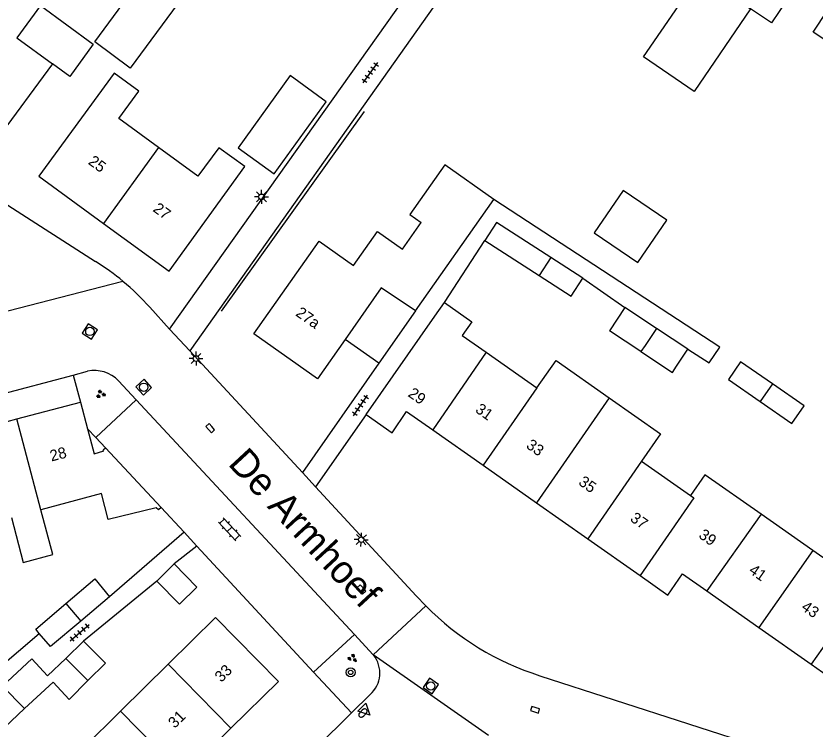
# Model space of a CAD drawing. Extents: x 136000 to 141000, y 400494 to 402006.
# Drawn here: x 137697.5 to 137769.2, y 401800.8 to 401864.8 of the extents above; entities that cross this region are included whole.
import ezdxf

# ---------------------------------------------------------------- set-up
doc = ezdxf.new("R2010")
doc.units = 0
for name, color, linetype in [('gg-afsc-erfafscheiding', 7, 'Continuous'), ('gg-afsc-muur', 7, 'Continuous'), ('gg-anno-huisnummerreeks BGT', 7, 'Continuous'), ('gg-anno-openbare ruimte label', 7, 'Continuous'), ('gg-bbg-bijgebouw', 7, 'Continuous'), ('gg-bbg-gedigitaliseerde bebouwing', 7, 'Continuous'), ('gg-bbg-gedigitaliseerde bijgebouw', 7, 'Continuous'), ('gg-bbg-hoofdgebouw', 7, 'Continuous'), ('gg-bbg-luifel en loopbrug', 7, 'Continuous'), ('gg-bbg-tussenscheiding', 7, 'Continuous'), ('gg-knt-verharding', 7, 'Continuous'), ('gg-knt-verharding nz', 7, 'Continuous'), ('gt-grn-weggrens', 7, 'Continuous'), ('gt-symb-boom', 7, 'Continuous'), ('gt-symb-brandkraan', 7, 'Continuous'), ('gt-symb-groenvak', 7, 'Continuous'), ('gt-symb-klinker verharding', 7, 'Continuous'), ('gt-symb-kolk', 7, 'Continuous'), ('gt-symb-lichtmast', 7, 'Continuous'), ('gt-symb-rioolschacht', 7, 'Continuous'), ('gt-symb-tegel verharding', 7, 'Continuous'), ('gt-symb-waterafsluiter', 7, 'Continuous')]:
    doc.layers.add(name, color=color, linetype=linetype)

# ---------------------------------------------------------------- blocks, each defined once
blk = doc.blocks.new('gt0-KOLK')
at = {"layer": 'gt-symb-kolk'}
blk.add_lwpolyline([(0, 0), (0.375, 0), (0.375, 0.4), (-0.375, 0.4), (-0.375, 0), (0, 0)], dxfattribs=at)
blk = doc.blocks.new('gt0-LMAST')
at = {"layer": 'gt-symb-lichtmast'}
for p, q in [((-0.182, 0.173), (-0.447, 0.438)), ((-0.005, 0.246), (-0.005, 0.621)), ((0.172, 0.173), (0.437, 0.438)), ((-0.255, -0.004), (-0.63, -0.004)), ((-0.182, -0.181), (-0.447, -0.446)), ((-0.005, -0.254), (-0.005, -0.629)), ((0.437, -0.446), (0.172, -0.181)), ((0.245, -0.004), (0.62, -0.004))]:
    blk.add_line(p, q, dxfattribs=at)
blk.add_circle((-0.005, -0.004), 0.25, dxfattribs=at)
blk = doc.blocks.new('gt0-BR')
at = {"layer": 'gt-symb-brandkraan'}
for centre, radius, start, end in [((-0.244, 0), 0.206, 107.56694, 252.43307), ((0.599, -2.664), 3, 106.89205, 107.56694), ((0, -0.691), 0.938, 73.10799, 106.89205), ((-0.599, -2.664), 3, 72.43309, 73.10799), ((0.244, 0), 0.206, 287.56695, 72.43309), ((0.599, 2.664), 3, 252.43307, 253.10797), ((0, 0.691), 0.938, 253.10797, 286.89206), ((-0.599, 2.664), 3, 286.89206, 287.56695)]:
    blk.add_arc(centre, radius, start, end, dxfattribs=at)
blk = doc.blocks.new('gt0-WAFSL')
at = {"layer": 'gt-symb-waterafsluiter'}
for p, q in [((-0.5, -0.333), (0, 0.667)), ((0, 0.667), (0.5, -0.333)), ((0.5, -0.333), (-0.5, -0.333))]:
    blk.add_line(p, q, dxfattribs=at)
blk = doc.blocks.new('gt0-RS')
at = {"layer": 'gt-symb-rioolschacht'}
blk.add_lwpolyline([(-0.5, -0.5), (0.5, -0.5), (0.5, 0.5), (-0.5, 0.5)], close=True, dxfattribs=at)
blk.add_circle((0, 0), 0.375, dxfattribs=at)
blk = doc.blocks.new('gt0-TEG1')
at = {"layer": 'gt-symb-tegel verharding'}
for p, q in [((-1.125, 0), (1.125, 0)), ((-0.9, -0.25), (-0.9, 0.25)), ((-0.45, -0.25), (-0.45, 0.25)), ((0, -0.25), (0, 0.25)), ((0.45, -0.25), (0.45, 0.25)), ((0.9, -0.25), (0.9, 0.25))]:
    blk.add_line(p, q, dxfattribs=at)
blk = doc.blocks.new('gt0-GRVAK')
at = {"layer": 'gt-symb-groenvak'}
for p, q in [((-0.11, 0.189), (-0.228, 0.24)), ((-0.182, 0.153), (0.088, 0.153)), ((-0.091, 0.211), (-0.156, 0.322)), ((-0.047, 0.214), (-0.047, 0.393)), ((-0.004, 0.211), (0.061, 0.322)), ((0.015, 0.189), (0.133, 0.24)), ((0.262, -0.052), (0.197, 0.059)), ((0.305, -0.049), (0.305, 0.13)), ((0.349, -0.052), (0.414, 0.059)), ((-0.245, -0.228), (-0.363, -0.177)), ((-0.318, -0.264), (-0.047, -0.264)), ((-0.226, -0.206), (-0.291, -0.095)), ((-0.183, -0.203), (-0.183, -0.024)), ((-0.139, -0.206), (-0.074, -0.095)), ((-0.12, -0.228), (-0.002, -0.177)), ((0.243, -0.074), (0.125, -0.023)), ((0.17, -0.11), (0.441, -0.11)), ((0.368, -0.074), (0.486, -0.023))]:
    blk.add_line(p, q, dxfattribs=at)
blk = doc.blocks.new('gt0-KL1')
at = {"layer": 'gt-symb-klinker verharding'}
for p, q in [((-1.15, 0.3), (1.15, 0.3)), ((-1, -0.3), (-1, 0.3)), ((-0.5, 0.3), (-0.5, 0.45)), ((0, -0.3), (0, 0.3)), ((0.5, 0.3), (0.5, 0.45)), ((1, -0.3), (1, 0.3)), ((-1.15, -0.3), (1.15, -0.3)), ((-0.5, -0.45), (-0.5, -0.3)), ((0.5, -0.45), (0.5, -0.3))]:
    blk.add_line(p, q, dxfattribs=at)
blk = doc.blocks.new('gt0-BOOM')
at = {"layer": 'gt-symb-boom'}
for radius in [0.4, 0.2]:
    blk.add_circle((0, 0), radius, dxfattribs=at)

msp = doc.modelspace()

# ---------------------------------------------------------------- linework, layer by layer
at = {"layer": 'gg-afsc-erfafscheiding'}
for p, q in [((137735.941, 401839.087), (137739.571, 401844.67)), ((137748.366, 401841.268), (137752.146, 401838.64)), ((137710.1, 401814.08), (137703.512, 401808.691)), ((137695.79, 401806.215), (137699.549, 401809.391)), ((137727.602, 401802.271), (137724.191, 401805.912))]:
    msp.add_line(p, q, dxfattribs=at)
msp.add_lwpolyline([(137757.808, 401834.916), (137759.702, 401833.67), (137760.678, 401835.088), (137740.384, 401848.343)], dxfattribs=at)
at = {"layer": 'gg-afsc-muur'}
for p, q in [((137715.917, 401838.321), (137728.759, 401856.245)), ((137704.62, 401826.967), (137703.886, 401827.76)), ((137710.508, 401820.687), (137712.549, 401818.474)), ((137712.549, 401818.474), (137705.858, 401812.686))]:
    msp.add_line(p, q, dxfattribs=at)
at = {"layer": 'gg-bbg-bijgebouw'}
for p, q in [((137710.1, 401814.08), (137711.67, 401815.63)), ((137705.858, 401812.686), (137703.265, 401810.496)), ((137703.512, 401808.691), (137701.921, 401807.15)), ((137701.921, 401807.15), (137700.296, 401805.576))]:
    msp.add_line(p, q, dxfattribs=at)
for points in [[(137717.4, 401852.99), (137720.64, 401850.65), (137725.32, 401857.11), (137722.08, 401859.46), (137717.4, 401852.99)], [(137711.67, 401815.63), (137713.69, 401813.55), (137712.14, 401812.02), (137710.1, 401814.08)], [(137701.926, 401812.068), (137704.545, 401814.287), (137705.858, 401812.686)], [(137699.549, 401809.391), (137699.223, 401809.778), (137701.926, 401812.068)], [(137703.265, 401810.496), (137700.552, 401808.204), (137699.549, 401809.391)]]:
    msp.add_lwpolyline(points, dxfattribs=at)
at = {"layer": 'gg-bbg-gedigitaliseerde bebouwing'}
for p, q in [((137700.721, 401860.531), (137695.36, 401853.24)), ((137733.35, 401838.36), (137740.384, 401848.343)), ((137735.08, 401837.859), (137735.941, 401839.087)), ((137737.537, 401836.137), (137739.693, 401834.626)), ((137739.693, 401834.626), (137744.243, 401831.438)), ((137753.633, 401824.858), (137758.028, 401821.778)), ((137705.146, 401821.943), (137699.694, 401820.499)), ((137769.017, 401816.833), (137764.379, 401820.087)), ((137773.708, 401813.542), (137769.017, 401816.833)), ((137715.38, 401810.83), (137711.109, 401806.619)), ((137711.109, 401806.619), (137706.85, 401802.421)), ((137706.85, 401802.421), (137702.59, 401798.222))]:
    msp.add_line(p, q, dxfattribs=at)
for points in [[(137780.007, 401866.382), (137777.279, 401868.175), (137773.719, 401862.851), (137773.545, 401862.967), (137772.342, 401861.168), (137769.053, 401863.367), (137770.345, 401865.299), (137767.367, 401867.29), (137765.307, 401864.209), (137763.438, 401865.459)], [(137699.658, 401865.75), (137697.54, 401862.865), (137700.721, 401860.531)], [(137710.266, 401853.01), (137706.695, 401855.625), (137708.483, 401858.067), (137706.269, 401859.688), (137699.51, 401850.43)], [(137715.67, 401852.99), (137713.794, 401850.427), (137710.266, 401853.01)], [(137740.384, 401848.343), (137735.97, 401851.453), (137732.832, 401847), (137733.857, 401846.278)], [(137724.68, 401844.6), (137727.774, 401842.416), (137729.922, 401845.464), (137732.168, 401843.882), (137733.857, 401846.278)], [(137735.941, 401839.087), (137738.398, 401837.366), (137737.537, 401836.137)], [(137744.243, 401831.438), (137745.965, 401833.895), (137750.741, 401830.548)], [(137750.741, 401830.548), (137755.355, 401827.315), (137753.633, 401824.858)], [(137764.379, 401820.087), (137759.321, 401823.636), (137758.028, 401821.778)], [(137697.042, 401819.797), (137698.108, 401815.768), (137700.76, 401816.47), (137699.694, 401820.499)]]:
    msp.add_lwpolyline(points, dxfattribs=at)
at = {"layer": 'gg-bbg-gedigitaliseerde bijgebouw'}
for p, q in [((137739.571, 401844.67), (137744.454, 401841.52)), ((137748.366, 401841.268), (137745.492, 401843.123)), ((137752.146, 401838.64), (137750.772, 401836.551)), ((137754.979, 401836.777), (137752.146, 401838.64)), ((137757.808, 401834.916), (137754.979, 401836.777)), ((137753.591, 401834.698), (137750.772, 401836.551)), ((137756.79, 401833.368), (137757.808, 401834.916)), ((137700.806, 401805.023), (137698.227, 401802.643)), ((137698.227, 401802.643), (137693.864, 401798.617))]:
    msp.add_line(p, q, dxfattribs=at)
for points in [[(137709.251, 401868.911), (137712.434, 401866.572), (137707.709, 401860.144), (137704.526, 401862.483), (137709.251, 401868.911)], [(137763.438, 401865.459), (137758.357, 401858.03), (137753.817, 401861.135), (137758.898, 401868.564), (137763.438, 401865.459)], [(137753.306, 401842.675), (137755.905, 401846.475), (137751.999, 401849.146), (137749.4, 401845.346), (137753.306, 401842.675)], [(137745.492, 401843.123), (137740.608, 401846.276), (137739.571, 401844.67)], [(137744.454, 401841.52), (137747.331, 401839.664), (137748.366, 401841.268)], [(137753.591, 401834.698), (137756.435, 401832.827), (137756.79, 401833.368)], [(137765.398, 401831.785), (137762.535, 401833.769), (137761.44, 401832.189), (137764.296, 401830.21)], [(137764.296, 401830.21), (137767.151, 401828.232), (137768.245, 401829.811), (137765.398, 401831.785)], [(137703.512, 401808.691), (137705.482, 401806.716), (137703.914, 401805.152)], [(137696.242, 401804.655), (137698.891, 401807.099), (137700.296, 401805.576)], [(137703.914, 401805.152), (137702.233, 401803.476), (137700.806, 401805.023)]]:
    msp.add_lwpolyline(points, dxfattribs=at)
at = {"layer": 'gg-bbg-hoofdgebouw'}
for p, q in [((137699.51, 401850.43), (137705.329, 401846.184)), ((137728.9, 401829.04), (137735.08, 401837.859)), ((137697.519, 401828.646), (137703.24, 401830.16)), ((137703.24, 401830.16), (137703.886, 401827.76)), ((137691.927, 401827.165), (137697.519, 401828.646)), ((137734.888, 401827.67), (137739.426, 401824.481)), ((137705.481, 401826.065), (137710.508, 401820.687)), ((137739.426, 401824.481), (137744.199, 401821.126)), ((137744.199, 401821.126), (137748.829, 401817.872)), ((137748.829, 401817.872), (137753.504, 401814.587)), ((137759.493, 401813.206), (137764.164, 401809.928)), ((137764.164, 401809.928), (137768.878, 401806.621)), ((137768.878, 401806.621), (137774.01, 401803.02)), ((137716.762, 401800.89), (137712.504, 401796.69))]:
    msp.add_line(p, q, dxfattribs=at)
for points in [[(137705.329, 401846.184), (137711.2, 401841.9), (137718.02, 401851.29), (137715.67, 401852.99)], [(137727.017, 401835.783), (137724.55, 401832.26), (137718.81, 401836.28), (137724.68, 401844.6)], [(137733.35, 401838.36), (137730.25, 401840.4), (137727.017, 401835.783)], [(137728.9, 401829.04), (137731.23, 401827.41), (137732.54, 401829.32), (137734.888, 401827.67)], [(137703.886, 401827.76), (137704.489, 401825.522), (137705.335, 401825.781), (137705.277, 401825.885), (137705.481, 401826.065)], [(137710.508, 401820.687), (137710.242, 401820.494), (137710.04, 401820.675), (137705.719, 401819.612), (137705.146, 401821.943)], [(137753.504, 401814.587), (137755.99, 401812.84), (137757.32, 401814.73), (137759.493, 401813.206)], [(137715.38, 401810.83), (137721.02, 401805.09), (137716.762, 401800.89)]]:
    msp.add_lwpolyline(points, dxfattribs=at)
at = {"layer": 'gg-bbg-luifel en loopbrug'}
for p, q in [((137733.35, 401838.36), (137730.051, 401833.645)), ((137730.051, 401833.645), (137727.017, 401835.783))]:
    msp.add_line(p, q, dxfattribs=at)
msp.add_lwpolyline([(137699.658, 401865.75), (137704.397, 401862.272), (137702.28, 401859.387), (137700.721, 401860.531)], dxfattribs=at)
at = {"layer": 'gg-bbg-tussenscheiding'}
for p, q in [((137710.266, 401853.01), (137705.329, 401846.184)), ((137745.492, 401843.123), (137744.454, 401841.52)), ((137739.693, 401834.626), (137734.888, 401827.67)), ((137765.398, 401831.785), (137764.296, 401830.21)), ((137744.243, 401831.438), (137739.426, 401824.481)), ((137750.741, 401830.548), (137744.199, 401821.126)), ((137699.694, 401820.499), (137697.519, 401828.646)), ((137753.633, 401824.858), (137748.829, 401817.872)), ((137764.379, 401820.087), (137759.493, 401813.206)), ((137769.017, 401816.833), (137764.164, 401809.928)), ((137773.708, 401813.542), (137768.878, 401806.621)), ((137701.926, 401812.068), (137703.265, 401810.496)), ((137701.921, 401807.15), (137703.914, 401805.152)), ((137716.762, 401800.89), (137711.109, 401806.619)), ((137698.227, 401802.643), (137696.242, 401804.655)), ((137712.504, 401796.69), (137706.85, 401802.421))]:
    msp.add_line(p, q, dxfattribs=at)
for points in [[(137754.979, 401836.777), (137753.959, 401835.23), (137753.591, 401834.698)], [(137758.028, 401821.778), (137758.327, 401821.569), (137753.504, 401814.587)]]:
    msp.add_lwpolyline(points, dxfattribs=at)
at = {"layer": 'gg-knt-verharding'}
for p, q in [((137711.24, 401836.71), (137753.99, 401896.821)), ((137738.17, 401870.172), (137713.06, 401834.77)), ((137709.469, 401838.671), (137711.24, 401836.71)), ((137711.24, 401836.71), (137713.06, 401834.77)), ((137713.06, 401834.77), (137723.18, 401823.824)), ((137730.051, 401833.645), (137723.18, 401823.824)), ((137670.05, 401823.96), (137702.59, 401832.578)), ((137702.59, 401832.578), (137703.88, 401832.92)), ((137702.59, 401832.578), (137703.24, 401830.16)), ((137708.263, 401830.347), (137706.67, 401832.06)), ((137708.263, 401830.347), (137704.62, 401826.967)), ((137728.9, 401829.04), (137724.36, 401822.548)), ((137704.62, 401826.967), (137705.481, 401826.065)), ((137723.18, 401823.824), (137724.36, 401822.548)), ((137712.549, 401818.474), (137713.703, 401817.229)), ((137713.703, 401817.229), (137711.67, 401815.63)), ((137713.703, 401817.229), (137724.191, 401805.912)), ((137727.851, 401809.286), (137724.191, 401805.912)), ((137729.55, 401807.459), (137727.851, 401809.286)), ((137744.5, 401805.6), (137770.043, 401797.366)), ((137727.602, 401802.271), (137729.26, 401803.9)), ((137691.608, 401766.898), (137727.602, 401802.271))]:
    msp.add_line(p, q, dxfattribs=at)
for points in [[(137664.725, 401843.686), (137673.9, 401862.46), (137704.6, 401842.78)], [(137724.36, 401822.548), (137733.411, 401812.758), (137734.258, 401811.86)]]:
    msp.add_lwpolyline(points, dxfattribs=at)
for centre, radius, start, end in [((137692.734, 401823.791), 22.392, 50.20353, 57.9991), ((137692.767, 401823.806), 22.359, 41.67025, 50.24469), ((137704.521, 401830.045), 2.946, 43.1601, 102.57673), ((137752.066, 401829.487), 25.057, 224.70771, 252.42501), ((137727.584, 401805.828), 2.555, 311.00601, 39.67724)]:
    msp.add_arc(centre, radius, start, end, dxfattribs=at)
at = {"layer": 'gg-knt-verharding nz'}
msp.add_line((137708.263, 401830.347), (137727.851, 401809.286), dxfattribs=at)
at = {"layer": 'gt-grn-weggrens'}
for p, q in [((137707.066, 401840.995), (137695.17, 401837.92)), ((137729.55, 401807.459), (137734.258, 401811.86)), ((137739.899, 401800.22), (137729.55, 401807.459))]:
    msp.add_line(p, q, dxfattribs=at)

# ---------------------------------------------------------------- block references
at = {"layer": 'gt-symb-boom'}
msp.add_blockref('gt0-BOOM', (137727.515, 401805.895), dxfattribs=at)
at = {"layer": 'gt-symb-brandkraan', "rotation": -135.4862325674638}
msp.add_blockref('gt0-BR', (137728.618, 401802.251), dxfattribs=at)
at = {"layer": 'gt-symb-groenvak'}
msp.add_blockref('gt0-GRVAK', (137705.049, 401830.872), dxfattribs=at)
at = {"layer": 'gt-symb-groenvak', "rotation": -31.052160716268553}
msp.add_blockref('gt0-GRVAK', (137727.664, 401807.186), dxfattribs=at)
at = {"layer": 'gt-symb-klinker verharding', "rotation": 133.01389341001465}
msp.add_blockref('gt0-KL1', (137716.633, 401818.737), dxfattribs=at)
at = {"layer": 'gt-symb-kolk'}
for p, rotation in [((137715.049, 401827.952), 131.83814925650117), ((137728.625, 401813.476), 131.83814925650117), ((137744.013, 401802.354), -17.275420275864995)]:
    msp.add_blockref('gt0-KOLK', p, dxfattribs=dict(at, rotation=rotation))
at = {"layer": 'gt-symb-lichtmast'}
for p in [(137719.505, 401848.581), (137713.63, 401834.07)]:
    msp.add_blockref('gt0-LMAST', p, dxfattribs=at)
at = {"layer": 'gt-symb-lichtmast', "rotation": -47.22907135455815}
msp.add_blockref('gt0-LMAST', (137728.473, 401817.805), dxfattribs=at)
at = {"layer": 'gt-symb-rioolschacht'}
for p, rotation in [((137704.088, 401836.5), -32.673277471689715), ((137708.933, 401831.494), -47.26795453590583), ((137734.713, 401804.676), -35.02487328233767)]:
    msp.add_blockref('gt0-RS', p, dxfattribs=dict(at, rotation=rotation))
at = {"layer": 'gt-symb-tegel verharding'}
for p, rotation in [((137729.278, 401859.736), -125.80410590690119), ((137728.394, 401829.847), 55.59476571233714), ((137703.185, 401809.47), 40.663403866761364)]:
    msp.add_blockref('gt0-TEG1', p, dxfattribs=dict(at, rotation=rotation))
at = {"layer": 'gt-symb-waterafsluiter', "rotation": -135.4862325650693}
msp.add_blockref('gt0-WAFSL', (137728.755, 401802.539), dxfattribs=at)

# ---------------------------------------------------------------- texts
at = {"layer": 'gg-anno-huisnummerreeks BGT'}
for s, rotation, p in [('25', 323.9, (137703.869, 401851.581)), ('27', 323.9, (137709.681, 401847.341)), ('27a', 325, (137722.498, 401837.97)), ('29', 325, (137732.59, 401830.73)), ('31', 324.9, (137738.635, 401829.314)), ('33', 324.9, (137743.204, 401826.103)), ('28', 14.8, (137700.646, 401824.82)), ('35', 324.9, (137747.905, 401822.799)), ('37', 324.9, (137752.542, 401819.54)), ('39', 325, (137758.695, 401818.041)), ('41', 325, (137763.204, 401814.877)), ('43', 325, (137767.911, 401811.575)), ('33', 44.6, (137715.893, 401804.949)), ('31', 44.6, (137711.712, 401800.824))]:
    msp.add_text(s, height=1, rotation=rotation, dxfattribs=at).set_placement(p)
at = {"layer": 'gg-anno-openbare ruimte label'}
msp.add_text('De Armhoef', height=2.5, rotation=312.8, dxfattribs=at).set_placement((137716.417, 401824.569))

doc.saveas('drawing.dxf')
